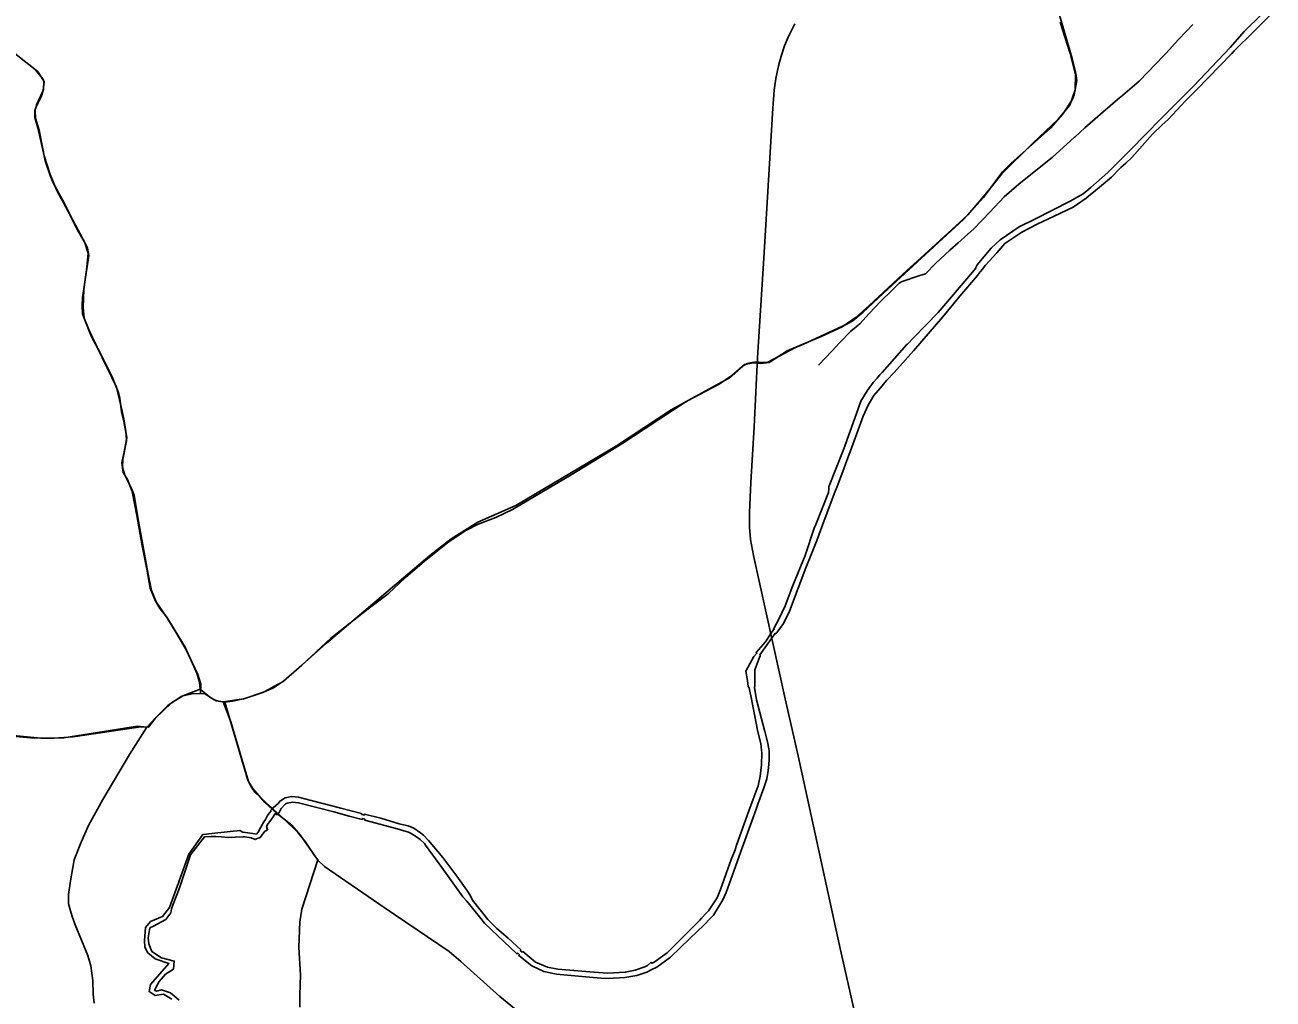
# Model space of a CAD drawing. Extents: x -789162 to -606354, y -1062736 to -945481.
# Drawn here: x -713459 to -710961, y -976374 to -974426 of the extents above; entities that cross this region are included whole.
import ezdxf

# ---------------------------------------------------------------- set-up
doc = ezdxf.new("R2010")
doc.units = 0
for name, color, linetype in [('_SIRSI VZTAHY_CYKLOTRASY MISTNI S', 7, 'Continuous'), ('_SIRSI VZTAHY_NATURA_EVL', 7, 'Continuous'), ('_SIRSI VZTAHY_SILNICE III TRIDY_STAV', 7, 'Continuous'), ('_SIRSI VZTAHY_VTL PLYNOVOD', 7, 'Continuous'), ('_SIRSI VZTAHY_ZELEZNICE STAV', 7, 'Continuous')]:
    doc.layers.add(name, color=color, linetype=linetype)

msp = doc.modelspace()

# ---------------------------------------------------------------- linework, layer by layer
at = {"layer": '_SIRSI VZTAHY_CYKLOTRASY MISTNI S'}
for points in [[(-713058.9, -975780.3), (-713043.9, -975778.3), (-713019, -975773.2), (-712982.8, -975760.9), (-712970, -975754.1), (-712960.9, -975749.2), (-712940.8, -975738.3), (-712855.5, -975662.2), (-712648.5, -975487.2), (-712606, -975453.3), (-712552.8, -975420.3), (-712476.4, -975386.9), (-712275.1, -975267.6), (-712165.4, -975195.4), (-712048.5, -975131.7), (-712021.8, -975107.4), (-712013.5, -975102.9), (-712003.6, -975100.5), (-711994.7, -975099.8), (-711985.1, -975100.8), (-711973.7, -975100.6), (-711959.5, -975093.7), (-711918, -975071.2), (-711900.5, -975064.1), (-711815, -975024.7), (-711802.3, -975017.3), (-711781, -975000.1), (-711732.1, -974954.1), (-711580.7, -974815.1), (-711540.3, -974771.1), (-711502.5, -974719.7), (-711485.7, -974702.5), (-711406.1, -974631.8), (-711382.6, -974604.8), (-711362.8, -974575.7), (-711358.7, -974565.6), (-711353.9, -974536.8), (-711355.5, -974522.9), (-711362.8, -974492.6), (-711388.4, -974405.8)], [(-713107.6, -975762.8), (-713106.7, -975744.3), (-713113, -975724.6), (-713136.4, -975675.9), (-713156.7, -975640), (-713173.6, -975612.9), (-713196.5, -975579.6), (-713205.8, -975556.6), (-713212.5, -975524.4), (-713216.9, -975498.7), (-713232.9, -975411.1), (-713240.7, -975366.1), (-713245.5, -975352.9), (-713258.9, -975326.2), (-713263.8, -975310.3), (-713262.9, -975295), (-713255.6, -975257.7), (-713256.1, -975244.1), (-713261, -975219.1), (-713265.8, -975199.6), (-713269, -975172.3), (-713272.3, -975159.3), (-713283, -975132.6), (-713309.2, -975080.3), (-713325.8, -975049.4), (-713341.3, -975010.6), (-713344, -975003.2), (-713344.6, -974987.4), (-713343.8, -974970.9), (-713331, -974886.5), (-713333.5, -974872.1), (-713336.8, -974864.5), (-713368.8, -974806.2), (-713380.6, -974781.7), (-713402.6, -974741.7), (-713408.6, -974727), (-713418.5, -974697.7), (-713430.8, -974635.8), (-713438.2, -974612.4), (-713438.3, -974596.2), (-713436, -974585.3), (-713422.4, -974556.6), (-713420.2, -974539.7), (-713422.9, -974533.4), (-713438.6, -974515), (-713495.5, -974470)], [(-713107.6, -975762.8), (-713124, -975763.9), (-713143.1, -975767.9), (-713165.7, -975781.8), (-713198.5, -975813.2), (-713211.7, -975830.3), (-713227.3, -975829.8), (-713362.8, -975849.4), (-713400.4, -975852.4), (-713426.9, -975852.6), (-713565.8, -975839.2)], [(-713107.6, -975762.8), (-713099.2, -975763.9), (-713092.5, -975767.9), (-713080.3, -975775.3), (-713071.7, -975778.3), (-713058.9, -975780.3)], [(-713058.9, -975780.3), (-713012.6, -975936.6), (-713006.6, -975948.5), (-712998.8, -975960.1), (-712967.5, -975989.4), (-712962.1, -975994.6), (-712955.1, -976001.1), (-712938.6, -976015.6), (-712912.5, -976041.3), (-712897.9, -976059), (-712879.3, -976087), (-712872.9, -976095.7), (-712905.1, -976194.2), (-712909.1, -976219.8), (-712910.8, -976270.5), (-712907.6, -976326.3), (-712908.9, -976366), (-712908.5, -976390.5)]]:
    msp.add_lwpolyline(points, dxfattribs=at)
at = {"layer": '_SIRSI VZTAHY_NATURA_EVL'}
for points in [[(-710983.3, -974404.1), (-711018.3, -974438.3), (-711047, -974470.7), (-711120.3, -974547.9), (-711143.1, -974570.6), (-711191.7, -974619.5), (-711209.8, -974638.3), (-711252, -974681.6), (-711291.6, -974720.6), (-711325.4, -974751.1), (-711341.1, -974763.5), (-711366.9, -974778.3), (-711438, -974813.8), (-711468.9, -974829.6), (-711506.8, -974855.7), (-711525.4, -974872), (-711553.1, -974905.2), (-711555.8, -974911), (-711556.5, -974912.6), (-711562.5, -974920.2), (-711631.4, -975000.9), (-711679.9, -975050.7), (-711692.8, -975063.9), (-711694, -975065.1), (-711743.5, -975120.6), (-711747.6, -975125.2), (-711753.3, -975132.4), (-711761.5, -975141), (-711773.6, -975157.5), (-711786, -975178.3), (-711794.9, -975202.6), (-711820.2, -975273.5), (-711849.3, -975347.7), (-711849.7, -975348.8), (-711850.1, -975353.4), (-711850.7, -975360.8), (-711877.6, -975428.4), (-711878.4, -975430.4), (-711897.6, -975487.1), (-711921.9, -975547.2), (-711937.7, -975587.4), (-711949.6, -975612.9), (-711960.5, -975634.2), (-711959.2, -975634.4), (-711963.2, -975639.2), (-711976.8, -975659.5), (-711995.6, -975680.6), (-711993.8, -975682.4), (-712000.2, -975688.9), (-712016.4, -975718.1), (-712013.1, -975737.2), (-712011.4, -975749.1), (-712009.6, -975751.9), (-712004, -975777.6), (-711991.8, -975839.4), (-711986.2, -975862.7), (-711984.9, -975876), (-711984.4, -975881.6), (-711984.9, -975905.3), (-711987.4, -975928.2), (-711991.4, -975947.4), (-712001.3, -975974.4), (-712009.8, -975997.5), (-712035, -976066), (-712037.8, -976075.7), (-712045.5, -976095.3), (-712055.3, -976123), (-712066.7, -976155.2), (-712073.4, -976171.5), (-712091.1, -976197.9), (-712094.8, -976201.8), (-712104.8, -976212.5), (-712108.5, -976216.6), (-712123.5, -976231.6), (-712135.8, -976243.8), (-712173.4, -976281.6), (-712183, -976288.5), (-712199.3, -976300.3), (-712203.8, -976302.5), (-712206.2, -976301), (-712213.1, -976307), (-712218.3, -976309.6), (-712237.8, -976316.4), (-712257.6, -976320.4), (-712293.1, -976322.4), (-712328.1, -976319.6), (-712392.4, -976314.6), (-712412.8, -976310.6), (-712436.8, -976300.1), (-712462.6, -976279.1), (-712463.9, -976280.3), (-712467.5, -976276.7), (-712466.5, -976275.6), (-712492.1, -976252.4), (-712514.3, -976232.9), (-712532.3, -976215.1), (-712563.5, -976176.5), (-712567.2, -976167.5), (-712574.5, -976156.1), (-712594.7, -976128.3), (-712608.4, -976109.4), (-712622.9, -976090.7), (-712651.1, -976056.7), (-712661.6, -976046.2), (-712667.1, -976041.9), (-712680.3, -976032.3), (-712692, -976027.6), (-712707.6, -976024.3), (-712709.9, -976023.5), (-712746.4, -976012.1), (-712779.7, -976004.2), (-712779.6, -976006), (-712784.9, -976005.1), (-712785.2, -976003), (-712827, -975992.6), (-712901.2, -975972.9), (-712911.2, -975970.3), (-712924.9, -975969.1), (-712938.2, -975971.8), (-712947.7, -975977.4), (-712948.7, -975978), (-712951.5, -975982.1), (-712962.4, -975991.4), (-712965.3, -975994.8), (-712967.2, -975996.9), (-712965.9, -975997.8), (-712969.3, -976001.9), (-712973.5, -976006.9), (-712977.7, -976015.1), (-712980.6, -976019.9), (-712986.6, -976030.1), (-712992.1, -976040), (-712995.8, -976044.4), (-713003.1, -976043.3), (-713022.9, -976040.4), (-713029.2, -976036.9), (-713034.1, -976037.4), (-713042.1, -976038.3), (-713091.2, -976043.6), (-713095.7, -976044.1), (-713102.9, -976044.9), (-713131.1, -976084.4), (-713150, -976137.9), (-713151.5, -976142.1), (-713153.5, -976147.3), (-713169.8, -976191.2), (-713184, -976209), (-713207.6, -976219.3), (-713217.8, -976231.1), (-713219.7, -976257.1), (-713219.2, -976270.1), (-713213, -976281.4), (-713198.6, -976293.6), (-713171, -976303.2), (-713207.6, -976344.9), (-713210.2, -976359.3), (-713198.6, -976367.1), (-713181.4, -976364.3), (-713165, -976374.4)], [(-713150.5, -976376.1), (-713167.6, -976361.4), (-713185.7, -976355.9), (-713195.9, -976358.2), (-713200, -976356.3), (-713190.6, -976339.1), (-713177.4, -976324.6), (-713161.8, -976314.5), (-713160.1, -976298.2), (-713185.4, -976291.4), (-713204.8, -976278.7), (-713211.1, -976263.9), (-713212.1, -976251.5), (-713208.9, -976231.8), (-713201.9, -976228.1), (-713177.3, -976215.3), (-713166.9, -976201.5), (-713165.4, -976193.4), (-713162.1, -976184.6), (-713150.2, -976153.4), (-713148, -976147.6), (-713127.6, -976085.7), (-713099.8, -976049.9), (-713086.4, -976048.8), (-713077.1, -976049.1), (-713065.4, -976049.7), (-713052.5, -976050.9), (-713038.5, -976050), (-713022, -976049.6), (-713018.8, -976049.8), (-713005.9, -976051.6), (-712998.3, -976055), (-712994, -976053.3), (-712992, -976052.5), (-712989.4, -976051.5), (-712988.5, -976050.8), (-712978.9, -976038.6), (-712976.7, -976037.5), (-712973.2, -976035.5), (-712975.5, -976029.9), (-712974.1, -976026.5), (-712972.2, -976023), (-712968.7, -976018.9), (-712962.3, -976009.6), (-712958, -976003.3), (-712954.5, -976005.7), (-712950, -976000.7), (-712946.2, -975992.9), (-712937.6, -975983.5), (-712934, -975982.3), (-712923.4, -975980.1), (-712911.3, -975981.5), (-712840.9, -975999.4), (-712809.8, -976008.1), (-712783.8, -976014.7), (-712784, -976013), (-712778.8, -976014.2), (-712778.7, -976016), (-712756.2, -976022.2), (-712714.1, -976033.7), (-712695.7, -976038.8), (-712691.6, -976040.5), (-712685.8, -976042.9), (-712673.2, -976051.1), (-712667.8, -976055.2), (-712659.4, -976063.2), (-712657.1, -976066.5), (-712630.2, -976103.6), (-712616.2, -976122.9), (-712582.6, -976169.4), (-712574.4, -976178.2), (-712546.6, -976213), (-712538.9, -976222.5), (-712474.4, -976283.9), (-712472.7, -976282.1), (-712469.3, -976285.6), (-712470.7, -976286.9), (-712444.3, -976307.6), (-712420.2, -976318.8), (-712394.9, -976324.4), (-712322, -976331.1), (-712297.5, -976333.3), (-712281.5, -976332.5), (-712268.7, -976331.9), (-712258.2, -976331.3), (-712234.6, -976327.1), (-712230.4, -976325.7), (-712214.5, -976320.5), (-712204.5, -976315.3), (-712194.5, -976310.2), (-712166.8, -976290.6), (-712127.9, -976253.1), (-712100.2, -976226.3), (-712086.9, -976212.2), (-712081.1, -976206.1), (-712063.9, -976178.9), (-712063.2, -976178), (-712055.2, -976161.2), (-712036.7, -976109.3), (-712026, -976079.3), (-712001.4, -976010.7), (-711994.8, -975992.1), (-711991.9, -975984.1), (-711980.2, -975951.3), (-711973.8, -975933.3), (-711971.5, -975916.9), (-711969.8, -975905.2), (-711969.6, -975894.8), (-711969.4, -975877.8), (-711970.1, -975873.4), (-711972.8, -975859.3), (-711978, -975838.9), (-711994.9, -975775.5), (-711998.8, -975750.6), (-711998, -975747.8), (-711998.1, -975742.6), (-711997.8, -975715.9), (-711987.9, -975689.2), (-711987.1, -975686.8), (-711987.8, -975685.4), (-711961.6, -975648.5), (-711959.6, -975645.9), (-711956.9, -975642.4), (-711955.1, -975642.9), (-711941, -975623.1), (-711928.4, -975598), (-711895.9, -975511.4), (-711887.6, -975490.5), (-711874.3, -975456.7), (-711862.1, -975424.2), (-711837.1, -975358.4), (-711835.4, -975353.7), (-711833.9, -975351.1), (-711832, -975345.4), (-711819.4, -975311.8), (-711809.1, -975284.1), (-711807.5, -975279.8), (-711806.5, -975277.2), (-711781.3, -975208.2), (-711771.5, -975186.4), (-711759.9, -975166.9), (-711746.6, -975151.7), (-711734.5, -975137.1), (-711719.5, -975120.6), (-711680.6, -975077.7), (-711622.1, -975009.4), (-711587.5, -974968.2), (-711552.6, -974926.6), (-711547.7, -974920), (-711546.5, -974918.5), (-711543.4, -974914.6), (-711536.7, -974906.1), (-711513.8, -974881.4), (-711497.6, -974862.8), (-711463.7, -974840.2), (-711433.2, -974824.1), (-711399.1, -974808), (-711360.9, -974790), (-711335.2, -974771.9), (-711326.6, -974765), (-711320.2, -974759.8), (-711284, -974729.9), (-711267.4, -974712.8), (-711265.3, -974710.6), (-711255.6, -974701.8), (-711243.5, -974690.7), (-711202.4, -974644.2), (-711183.4, -974625.9), (-711171.1, -974614.6), (-711136.4, -974577.7), (-711114.1, -974555.7), (-711043.7, -974482.9), (-711038.4, -974477.4), (-710999.2, -974438.5), (-710960.9, -974400.1)]]:
    msp.add_lwpolyline(points, dxfattribs=at)
at = {"layer": '_SIRSI VZTAHY_SILNICE III TRIDY_STAV'}
for points in [[(-713062, -975779.3), (-713020.6, -975773.5), (-712983.4, -975760.8), (-712962.9, -975752.3), (-712941.2, -975738.4), (-712905, -975706.5), (-712846.5, -975652.3), (-712772.3, -975593.5), (-712732.3, -975563.9), (-712697.3, -975530.7), (-712660.1, -975498.9), (-712610, -975458.9), (-712576.7, -975436.6), (-712551.9, -975424.5), (-712516.7, -975411.2), (-712483, -975394.7), (-712365.8, -975325.2), (-712264.2, -975263.7), (-712217.9, -975233.1), (-712135.4, -975178.7), (-712069.6, -975144.5), (-712044.2, -975126.8), (-712018.8, -975104.7), (-712001.6, -975101.8), (-711986.1, -975102.6), (-711969.6, -975101), (-711933.1, -975077.6), (-711865.1, -975048.9), (-711823.1, -975029.5), (-711795.5, -975010.2), (-711769.5, -974987), (-711702.7, -974925.1), (-711635.8, -974864.3), (-711571.7, -974805.2), (-711550.8, -974781.7), (-711527.7, -974753.3), (-711503.8, -974723.3), (-711442.4, -974662.6), (-711391, -974614), (-711367.8, -974585.8), (-711356.8, -974555.4), (-711356.2, -974524.5), (-711366.7, -974482.5), (-711386.8, -974419.8)], [(-713108.5, -975754.4), (-713109.7, -975740), (-713114.9, -975722.1), (-713138.4, -975670.3), (-713174.7, -975610), (-713189.1, -975592.8), (-713197.5, -975578.3), (-713208.1, -975552.3), (-713215.3, -975514.1), (-713224.7, -975467.3), (-713234.8, -975406.7), (-713244.1, -975359.1), (-713253.8, -975335), (-713262.4, -975320.9), (-713264.9, -975301.2), (-713259.9, -975276.1), (-713255.4, -975251.3), (-713260.1, -975217.7), (-713264.3, -975198.3), (-713275.6, -975149.9), (-713323.6, -975050.9), (-713331.8, -975033.6), (-713340.3, -975012.1), (-713342.5, -974990.5), (-713341.4, -974954.8), (-713335.4, -974910.2), (-713332.7, -974882.7), (-713339.1, -974860.7), (-713353.9, -974835.9), (-713368.1, -974807.2), (-713396.1, -974755.4), (-713408.8, -974724.9), (-713420.8, -974687.7), (-713433.2, -974631.3), (-713439.1, -974610.6), (-713439.1, -974596.8), (-713435.5, -974585.8), (-713426.7, -974569.3), (-713422.1, -974555), (-713421.2, -974538.1), (-713432.9, -974518.9), (-713463.3, -974495.7)], [(-713215.3, -975830.2), (-713197.3, -975811.2), (-713173.2, -975787.1), (-713146.3, -975768.6), (-713108.5, -975754.4)], [(-713108.5, -975754.4), (-713089.2, -975770.3), (-713076.3, -975777.8), (-713062, -975779.3)], [(-712408.8, -976450.6), (-712508.3, -976369.2), (-712586.4, -976299.1), (-712609.9, -976279.3), (-712739.8, -976190.8), (-712859.5, -976109.2), (-712872.5, -976096.2), (-712880.1, -976085.7), (-712908.4, -976045.7), (-712924.9, -976026), (-712955.2, -976002), (-712978.9, -975981.1), (-713003, -975952.7), (-713011.3, -975939), (-713024.6, -975894.2), (-713047.2, -975819.6), (-713062, -975779.3)], [(-713215.3, -975830.2), (-713233.8, -975828.6), (-713381.2, -975851.5), (-713440.6, -975852.1), (-713564.8, -975841.1)], [(-713320.6, -976382.4), (-713322.6, -976364.3), (-713323.4, -976336.9), (-713326.8, -976307.8), (-713333, -976287), (-713358.2, -976226), (-713365.4, -976206.7), (-713372.1, -976183.8), (-713371.6, -976165.2), (-713368.1, -976137.9), (-713360.4, -976095.4), (-713346.4, -976060.1), (-713331.7, -976026.8), (-713303.3, -975974.9), (-713250, -975885.2), (-713215.3, -975830.2)]]:
    msp.add_lwpolyline(points, dxfattribs=at)
at = {"layer": '_SIRSI VZTAHY_VTL PLYNOVOD'}
msp.add_lwpolyline([(-711870.3, -975106), (-711870, -975105.7), (-711844.2, -975078.1), (-711828.3, -975060.7), (-711806.2, -975038.1), (-711795.3, -975029.2), (-711791.6, -975026.2), (-711790.5, -975025.3), (-711789.8, -975024.8), (-711789.8, -975024.8), (-711788, -975023.3), (-711769, -975002.9), (-711745.7, -974978), (-711724.9, -974957.2), (-711714.2, -974947), (-711709.8, -974943), (-711709.8, -974943), (-711709.1, -974942.3), (-711705.9, -974940.3), (-711703.5, -974939.1), (-711693.5, -974935.2), (-711681.8, -974931.4), (-711674.1, -974929), (-711668, -974926.9), (-711656.4, -974923.2), (-711635.6, -974902.2), (-711608.1, -974876.4), (-711590.9, -974861.4), (-711571.9, -974844), (-711571.7, -974843.7), (-711571.2, -974843.2), (-711560, -974833.4), (-711527.9, -974800.3), (-711499, -974769.6), (-711498.9, -974769.5), (-711469.7, -974744.1), (-711439.1, -974719.6), (-711403, -974690.6), (-711358, -974650.2), (-711357.8, -974650), (-711337.4, -974631.6), (-711306, -974604.2), (-711267.6, -974570.8), (-711266.8, -974570.2), (-711266.8, -974570.2), (-711266.3, -974569.8), (-711252.4, -974558.2), (-711252.3, -974558.1), (-711228.9, -974538.3), (-711195, -974502.5), (-711165, -974471.3), (-711165, -974471.3), (-711164.6, -974470.9), (-711149.4, -974454.1), (-711121.3, -974424.6)], dxfattribs=at)
at = {"layer": '_SIRSI VZTAHY_ZELEZNICE STAV'}
for points in [[(-711911.4, -975887.7), (-711937.3, -975773.4), (-711975.3, -975601.6), (-712000.9, -975486.8), (-712006.5, -975454.7), (-712008.7, -975430.3), (-712008.8, -975401.1), (-712006, -975341.2), (-711999.7, -975229.7), (-711993.1, -975090.7), (-711980.1, -974892.2), (-711969.6, -974713.9), (-711962, -974591.9), (-711959.6, -974555.8), (-711956.3, -974532.7), (-711951, -974507.6), (-711945.1, -974488.1), (-711938.5, -974467.7), (-711931.1, -974450.2), (-711925.8, -974439.5), (-711917.9, -974423.1)], [(-711911.4, -975887.7), (-711937.3, -975773.4), (-711975.3, -975601.6), (-712000.9, -975486.8), (-712006.5, -975454.7), (-712008.7, -975430.3), (-712008.8, -975401.1), (-712006, -975341.2), (-711999.7, -975229.7), (-711993.1, -975090.7), (-711980.1, -974892.2), (-711969.6, -974713.9), (-711962, -974591.9), (-711959.6, -974555.8), (-711956.3, -974532.7), (-711951, -974507.6), (-711945.1, -974488.1), (-711938.5, -974467.7), (-711931.1, -974450.2), (-711925.8, -974439.5), (-711917.9, -974423.1)], [(-711680, -976925.2), (-711828.5, -976266.8), (-711911.4, -975887.7)]]:
    msp.add_lwpolyline(points, dxfattribs=at)

doc.saveas('drawing.dxf')
